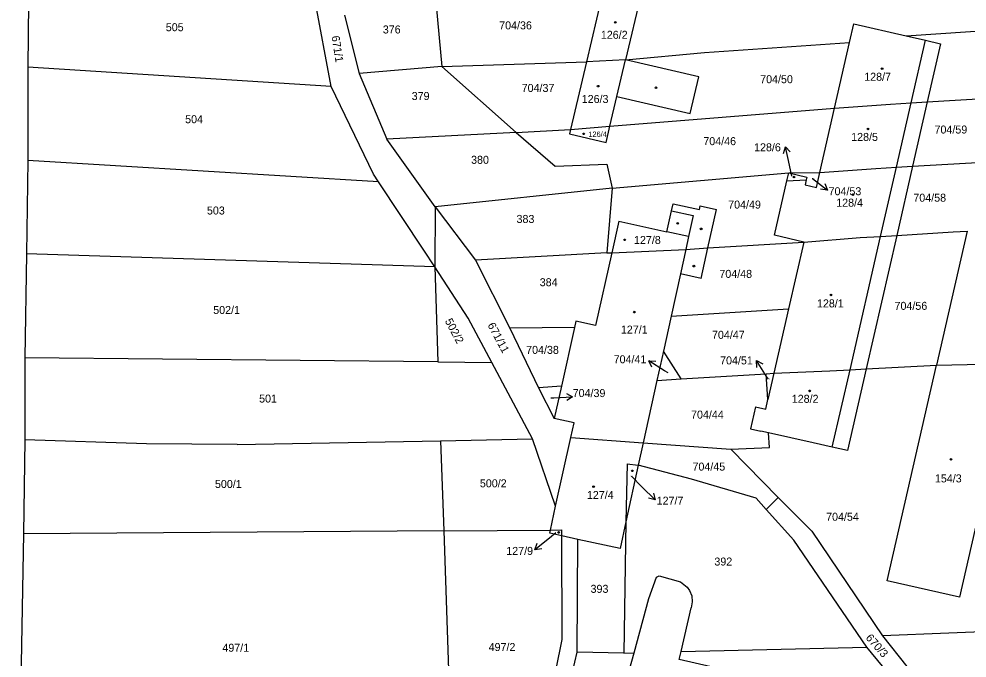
# Model space of a CAD drawing. Extents: x -747333 to -745433, y -1133152 to -1130600.
# Drawn here: x -746395.7 to -746194.2, y -1132501 to -1132365.2 of the extents above; entities that cross this region are included whole.
import ezdxf

# ---------------------------------------------------------------- set-up
doc = ezdxf.new("R2010")
doc.units = 0
for name, color, linetype in [('Vrstva 1', 7, 'Continuous'), ('Vrstva 16', 7, 'Continuous'), ('Vrstva 18', 7, 'Continuous'), ('Vrstva 19', 7, 'Continuous'), ('Vrstva 25', 7, 'Continuous'), ('Vrstva 3', 7, 'Continuous'), ('Vrstva 37', 7, 'Continuous'), ('Vrstva 4', 7, 'Continuous'), ('Vrstva 6', 7, 'Continuous')]:
    doc.layers.add(name, color=color, linetype=linetype)

msp = doc.modelspace()

# ---------------------------------------------------------------- linework, layer by layer
at = {"layer": 'Vrstva 1'}
for p, q in [((-746207.14, -1132368.77), (-746203.03, -1132369.71)), ((-746203.03, -1132369.71), (-746199.81, -1132370.45)), ((-746199.81, -1132370.45), (-746202.64, -1132382.82)), ((-746210.47, -1132383.32), (-746206.08, -1132383.04)), ((-746206.08, -1132383.04), (-746202.64, -1132382.82)), ((-746202.64, -1132382.82), (-746205.77, -1132396.49)), ((-746202.64, -1132382.82), (-746187.63, -1132381.87)), ((-746307.24, -1132405.12), (-746317.5, -1132390.77)), ((-746205.77, -1132396.49), (-746190.78, -1132395.6)), ((-746213.58, -1132396.95), (-746209.21, -1132396.69)), ((-746209.21, -1132396.69), (-746205.77, -1132396.49)), ((-746205.77, -1132396.49), (-746209.13, -1132411.18)), ((-746269.62, -1132401.17), (-746307.24, -1132405.12)), ((-746307.24, -1132405.12), (-746307.32, -1132417.87)), ((-746216.94, -1132411.67), (-746212.58, -1132411.39)), ((-746209.13, -1132411.18), (-746215.62, -1132439.55)), ((-746212.58, -1132411.39), (-746209.13, -1132411.18)), ((-746209.13, -1132411.18), (-746197.15, -1132410.42)), ((-746307.32, -1132417.87), (-746306.63, -1132438.08)), ((-746306.63, -1132438.08), (-746394.38, -1132437.22)), ((-746306.63, -1132438.08), (-746295.18, -1132438.19)), ((-746223.39, -1132439.95), (-746219.07, -1132439.73)), ((-746215.62, -1132439.55), (-746219.59, -1132456.9)), ((-746219.07, -1132439.73), (-746215.62, -1132439.55)), ((-746215.62, -1132439.55), (-746200.67, -1132438.78)), ((-746349.28, -1132455.63), (-746306.06, -1132454.82)), ((-746306.06, -1132454.82), (-746286.51, -1132454.45)), ((-746306.06, -1132454.82), (-746305.4, -1132474)), ((-746222.84, -1132456.18), (-746226.89, -1132455.27)), ((-746219.59, -1132456.9), (-746222.84, -1132456.18)), ((-746305.4, -1132474), (-746394.67, -1132474.61)), ((-746305.4, -1132474), (-746282.73, -1132473.84)), ((-746305.4, -1132474), (-746303.46, -1132530.68))]:
    msp.add_line(p, q, dxfattribs=at)
for points in [[(-746329.31, -1132379.55), (-746332.76, -1132360.93)], [(-746271.87, -1132360.61), (-746275.09, -1132374.32)], [(-746263.46, -1132359.74), (-746266.76, -1132373.85)], [(-746326.5, -1132364.37), (-746323.35, -1132376.78)], [(-746219.16, -1132370.19), (-746218.25, -1132366.23)], [(-746218.25, -1132366.23), (-746207.14, -1132368.77)], [(-746222.36, -1132384.18), (-746219.16, -1132370.19)], [(-746275.09, -1132374.32), (-746278.43, -1132388.67)], [(-746266.76, -1132373.85), (-746275.09, -1132374.32)], [(-746251.21, -1132377.49), (-746266.76, -1132373.85)], [(-746323.35, -1132376.78), (-746317.5, -1132390.77)], [(-746253.04, -1132385.29), (-746251.21, -1132377.49)], [(-746320.33, -1132398.2), (-746329.31, -1132379.55)], [(-746270.08, -1132388), (-746268.59, -1132381.65)], [(-746268.59, -1132381.65), (-746253.04, -1132385.29)], [(-746222.36, -1132384.18), (-746210.47, -1132383.32)], [(-746225.48, -1132397.85), (-746222.36, -1132384.18)], [(-746278.43, -1132388.67), (-746278.67, -1132389.63)], [(-746278.67, -1132389.63), (-746270.88, -1132391.42)], [(-746278.43, -1132388.67), (-746270.08, -1132388)], [(-746270.88, -1132391.42), (-746270.08, -1132388)], [(-746225.48, -1132397.85), (-746213.58, -1132396.95)], [(-746319.27, -1132399.8), (-746320.33, -1132398.2)], [(-746309.63, -1132414.33), (-746319.27, -1132399.8)], [(-746235.08, -1132411.17), (-746232.46, -1132399.59)], [(-746232.46, -1132399.59), (-746232.07, -1132397.92)], [(-746232.46, -1132399.59), (-746228.36, -1132399.38)], [(-746232.07, -1132397.92), (-746228.24, -1132398.8)], [(-746228.36, -1132399.38), (-746228.61, -1132400.43)], [(-746228.24, -1132398.8), (-746228.36, -1132399.38)], [(-746226.2, -1132400.98), (-746225.48, -1132397.85)], [(-746228.61, -1132400.43), (-746226.2, -1132400.98)], [(-746307.24, -1132405.12), (-746298.66, -1132416.47)], [(-746256.99, -1132405.94), (-746256.67, -1132404.48)], [(-746256.67, -1132404.48), (-746251.06, -1132405.71)], [(-746251.06, -1132405.71), (-746250.89, -1132404.93)], [(-746250.89, -1132404.93), (-746247.47, -1132405.68)], [(-746249.25, -1132413.82), (-746247.47, -1132405.68)], [(-746257.98, -1132410.43), (-746256.99, -1132405.94)], [(-746268.22, -1132408.18), (-746269.71, -1132414.92)], [(-746268.22, -1132408.18), (-746257.98, -1132410.43)], [(-746228.86, -1132412.6), (-746235.08, -1132411.17)], [(-746228.86, -1132412.6), (-746216.94, -1132411.67)], [(-746194.14, -1132410.27), (-746200.67, -1132438.78)], [(-746197.15, -1132410.42), (-746194.14, -1132410.27)], [(-746253.98, -1132414.19), (-746249.25, -1132413.82)], [(-746250.68, -1132420.32), (-746249.25, -1132413.82)], [(-746228.86, -1132412.6), (-746232.13, -1132426.83)], [(-746307.32, -1132417.87), (-746309.63, -1132414.33)], [(-746269.71, -1132414.92), (-746273.12, -1132430.35)], [(-746269.71, -1132414.92), (-746253.98, -1132414.19)], [(-746300.21, -1132428.75), (-746307.32, -1132417.87)], [(-746298.66, -1132416.47), (-746291.38, -1132430.89)], [(-746255.12, -1132419.34), (-746257.1, -1132428.36)], [(-746250.68, -1132420.32), (-746255.12, -1132419.34)], [(-746232.13, -1132426.83), (-746235.26, -1132440.49)], [(-746295.18, -1132438.19), (-746300.21, -1132428.75)], [(-746277.32, -1132429.43), (-746277.62, -1132430.78)], [(-746273.12, -1132430.35), (-746277.32, -1132429.43)], [(-746257.1, -1132428.36), (-746258.73, -1132435.79)], [(-746291.38, -1132430.89), (-746285.28, -1132443.62)], [(-746277.62, -1132430.78), (-746280.38, -1132443.23)], [(-746258.73, -1132435.79), (-746260.09, -1132442)], [(-746286.51, -1132454.45), (-746295.18, -1132438.19)], [(-746235.26, -1132440.49), (-746223.39, -1132439.95)], [(-746211.18, -1132484.59), (-746200.67, -1132438.78)], [(-746200.67, -1132438.78), (-746184.48, -1132438.45)], [(-746260.09, -1132442), (-746263.02, -1132455.29)], [(-746235.26, -1132440.49), (-746236.54, -1132446.07)], [(-746285.28, -1132443.62), (-746281.91, -1132450.11)], [(-746280.38, -1132443.23), (-746281.91, -1132450.11)], [(-746236.99, -1132448.11), (-746236.54, -1132446.07)], [(-746239.16, -1132447.62), (-746240.2, -1132452.29)], [(-746239.16, -1132447.62), (-746236.99, -1132448.11)], [(-746277.69, -1132451.04), (-746281.91, -1132450.11)], [(-746278.37, -1132454.12), (-746277.69, -1132451.04)], [(-746281.65, -1132468.73), (-746278.37, -1132454.12)], [(-746278.37, -1132454.12), (-746263.02, -1132455.29)], [(-746240.2, -1132452.29), (-746238.04, -1132452.77)], [(-746236.36, -1132453.14), (-746238.04, -1132452.77)], [(-746226.89, -1132455.27), (-746236.36, -1132453.14)], [(-746187.96, -1132453.69), (-746195.82, -1132488.1)], [(-746281.65, -1132468.73), (-746286.51, -1132454.45)], [(-746263.02, -1132455.29), (-746264.05, -1132460)], [(-746266.4, -1132459.73), (-746266.69, -1132472.07)], [(-746264.05, -1132460), (-746266.69, -1132472.07)], [(-746266.4, -1132459.73), (-746264.05, -1132460)], [(-746236.89, -1132469.45), (-746234.32, -1132466.9)], [(-746234.32, -1132466.9), (-746227.19, -1132474.03)], [(-746282.73, -1132473.84), (-746281.65, -1132468.73)], [(-746231.04, -1132475.95), (-746236.89, -1132469.45)], [(-746266.69, -1132472.07), (-746267.94, -1132477.77)], [(-746282.87, -1132474.49), (-746282.73, -1132473.84)], [(-746282.73, -1132473.84), (-746280.27, -1132473.8)], [(-746280.33, -1132475.05), (-746280.27, -1132473.8)], [(-746227.19, -1132474.03), (-746212.16, -1132496.33)], [(-746280.33, -1132475.05), (-746282.87, -1132474.49)], [(-746276.92, -1132475.8), (-746280.33, -1132475.05)], [(-746280.25, -1132497.07), (-746280.33, -1132475.05)], [(-746277.07, -1132499.78), (-746276.92, -1132475.8)], [(-746267.94, -1132477.77), (-746276.92, -1132475.8)], [(-746215.49, -1132498.68), (-746231.04, -1132475.95)], [(-746261.83, -1132488.38), (-746260.18, -1132483.84), (-746259.65, -1132483.52), (-746255.06, -1132484.84), (-746253.66, -1132485.96), (-746253.21, -1132486.65), (-746252.71, -1132487.79)], [(-746195.82, -1132488.1), (-746211.18, -1132484.59)], [(-746264.96, -1132499.91), (-746261.83, -1132488.38)], [(-746252.71, -1132487.79), (-746252.61, -1132489.07), (-746252.83, -1132490.35)], [(-746254.97, -1132499.66), (-746252.83, -1132490.35)], [(-746212.16, -1132496.33), (-746191.45, -1132522.4)], [(-746282.68, -1132509.35), (-746280.25, -1132497.07)], [(-746280, -1132512.49), (-746277.07, -1132499.78)], [(-746268.69, -1132515.2), (-746265.92, -1132503.46), (-746264.96, -1132499.91)], [(-746267.12, -1132499.96), (-746264.96, -1132499.91)], [(-746215.21, -1132527.49), (-746211.44, -1132511.42), (-746255.36, -1132501.33), (-746254.97, -1132499.66)], [(-746254.97, -1132499.66), (-746215.49, -1132498.68)], [(-746192.5, -1132526.63), (-746215.49, -1132498.68)]]:
    msp.add_lwpolyline(points, dxfattribs=at)
at = {"layer": 'Vrstva 16'}
for p, q in [((-746233.222935, -1132393.759101), (-746232.76419, -1132392.330097)), ((-746224.407294, -1132400.16847), (-746223.827088, -1132401.552617)), ((-746261.147095, -1132439.165003), (-746261.851994, -1132437.840006)), ((-746238.853432, -1132439.264959), (-746238.911544, -1132437.765252)), ((-746279.338041, -1132444.814515), (-746278.004379, -1132445.50288)), ((-746260.840482, -1132465.978858), (-746260.451573, -1132467.428427)), ((-746284.571168, -1132477.795676), (-746286.052915, -1132478.034266))]:
    msp.add_line(p, q, dxfattribs=at)
for points in [[(-746231.92, -1132396.24), (-746232.76419, -1132392.330097), (-746231.756722, -1132393.44253)], [(-746231.41, -1132398.59), (-746231.92, -1132396.24)], [(-746227.09, -1132399.07), (-746227.01, -1132399.13)], [(-746227.01, -1132399.13), (-746223.827088, -1132401.552617), (-746225.315775, -1132401.362062)], [(-746258.46, -1132439.96), (-746261.851994, -1132437.840006), (-746260.352097, -1132437.893005)], [(-746236.78, -1132441.15), (-746238.911544, -1132437.765252), (-746237.584152, -1132438.46563)], [(-746257.72, -1132440.42), (-746258.46, -1132439.96)], [(-746236.39, -1132441.77), (-746236.78, -1132441.15)], [(-746282.63, -1132445.72), (-746282, -1132445.69)], [(-746282, -1132445.69), (-746278.004379, -1132445.50288), (-746279.267871, -1132446.312873)], [(-746265.51, -1132462.37), (-746263.28, -1132464.6)], [(-746263.28, -1132464.6), (-746260.451573, -1132467.428427), (-746261.901142, -1132467.039518)], [(-746282.95, -1132475.51), (-746286.052915, -1132478.034266), (-746285.517767, -1132476.632083)], [(-746281.58, -1132474.39), (-746282.95, -1132475.51)]]:
    msp.add_lwpolyline(points, dxfattribs=at)
at = {"layer": 'Vrstva 25'}
for centre in [(-746268.95, -1132365.91), (-746212.25, -1132375.76), (-746272.59, -1132379.47), (-746260.31, -1132379.82), (-746275.66, -1132389.6), (-746215.25, -1132388.56), (-746230.96, -1132398.79), (-746218.43, -1132402.54), (-746255.69, -1132408.64), (-746250.71, -1132409.8), (-746266.97, -1132412.13), (-746252.24, -1132417.72), (-746223.11, -1132423.85), (-746264.91, -1132427.49), (-746227.65, -1132444.23), (-746197.6, -1132458.8), (-746265.32, -1132461.23), (-746273.57, -1132464.6), (-746280.98, -1132474.33)]:
    msp.add_circle(centre, 0.174503, dxfattribs=at)
at = {"layer": 'Vrstva 3'}
for points in [[(-746271.87, -1132360.61), (-746275.09, -1132374.32)], [(-746263.46, -1132359.74), (-746266.76, -1132373.85)], [(-746219.16, -1132370.19), (-746218.25, -1132366.23)], [(-746218.25, -1132366.23), (-746207.14, -1132368.77)], [(-746207.14, -1132368.77), (-746203.03, -1132369.71)], [(-746222.36, -1132384.18), (-746219.16, -1132370.19)], [(-746206.08, -1132383.04), (-746203.03, -1132369.71)], [(-746275.09, -1132374.32), (-746278.43, -1132388.67)], [(-746268.59, -1132381.65), (-746266.76, -1132373.85)], [(-746270.08, -1132388), (-746268.59, -1132381.65)], [(-746209.21, -1132396.69), (-746206.08, -1132383.04)], [(-746225.48, -1132397.85), (-746222.36, -1132384.18)], [(-746278.43, -1132388.67), (-746278.67, -1132389.63)], [(-746278.67, -1132389.63), (-746270.88, -1132391.42)], [(-746270.88, -1132391.42), (-746270.08, -1132388)], [(-746212.58, -1132411.39), (-746209.21, -1132396.69)], [(-746235.08, -1132411.17), (-746232.46, -1132399.59)], [(-746232.46, -1132399.59), (-746232.07, -1132397.92)], [(-746232.07, -1132397.92), (-746228.24, -1132398.8)], [(-746228.36, -1132399.38), (-746228.61, -1132400.43)], [(-746228.24, -1132398.8), (-746228.36, -1132399.38)], [(-746226.2, -1132400.98), (-746225.48, -1132397.85)], [(-746228.61, -1132400.43), (-746226.2, -1132400.98)], [(-746268.22, -1132408.18), (-746269.71, -1132414.92)], [(-746268.22, -1132408.18), (-746257.98, -1132410.43)], [(-746253.38, -1132411.44), (-746257.98, -1132410.43)], [(-746253.38, -1132411.44), (-746253.98, -1132414.19)], [(-746228.86, -1132412.6), (-746235.08, -1132411.17)], [(-746219.07, -1132439.73), (-746212.58, -1132411.39)], [(-746194.14, -1132410.27), (-746200.67, -1132438.78)], [(-746228.86, -1132412.6), (-746232.13, -1132426.83)], [(-746269.71, -1132414.92), (-746273.12, -1132430.35)], [(-746253.98, -1132414.19), (-746255.12, -1132419.34)], [(-746255.12, -1132419.34), (-746257.1, -1132428.36)], [(-746232.13, -1132426.83), (-746235.26, -1132440.49)], [(-746277.32, -1132429.43), (-746277.62, -1132430.78)], [(-746273.12, -1132430.35), (-746277.32, -1132429.43)], [(-746257.1, -1132428.36), (-746258.73, -1132435.79)], [(-746277.62, -1132430.78), (-746280.38, -1132443.23)], [(-746258.73, -1132435.79), (-746260.09, -1132442)], [(-746222.84, -1132456.18), (-746219.07, -1132439.73)], [(-746211.18, -1132484.59), (-746200.67, -1132438.78)], [(-746260.09, -1132442), (-746263.02, -1132455.29)], [(-746235.26, -1132440.49), (-746236.54, -1132446.07)], [(-746280.38, -1132443.23), (-746281.91, -1132450.11)], [(-746236.99, -1132448.11), (-746236.54, -1132446.07)], [(-746239.16, -1132447.62), (-746240.2, -1132452.29)], [(-746239.16, -1132447.62), (-746236.99, -1132448.11)], [(-746277.69, -1132451.04), (-746281.91, -1132450.11)], [(-746278.37, -1132454.12), (-746277.69, -1132451.04)], [(-746281.65, -1132468.73), (-746278.37, -1132454.12)], [(-746240.2, -1132452.29), (-746238.04, -1132452.77)], [(-746236.36, -1132453.14), (-746238.04, -1132452.77)], [(-746226.89, -1132455.27), (-746236.36, -1132453.14)], [(-746187.96, -1132453.69), (-746195.82, -1132488.1)], [(-746263.02, -1132455.29), (-746264.05, -1132460)], [(-746222.84, -1132456.18), (-746226.89, -1132455.27)], [(-746264.05, -1132460), (-746266.69, -1132472.07)], [(-746282.73, -1132473.84), (-746281.65, -1132468.73)], [(-746266.69, -1132472.07), (-746267.94, -1132477.77)], [(-746282.87, -1132474.49), (-746282.73, -1132473.84)], [(-746280.33, -1132475.05), (-746282.87, -1132474.49)], [(-746276.92, -1132475.8), (-746280.33, -1132475.05)], [(-746267.94, -1132477.77), (-746276.92, -1132475.8)], [(-746195.82, -1132488.1), (-746211.18, -1132484.59)]]:
    msp.add_lwpolyline(points, dxfattribs=at)
at = {"layer": 'Vrstva 37'}
for centre in [(-746268.95, -1132365.91), (-746218.43, -1132402.54), (-746264.91, -1132427.49), (-746197.6, -1132458.8)]:
    msp.add_circle(centre, 0.174503, dxfattribs=at)
at = {"layer": 'Vrstva 4'}
for p, q in [((-746206.08, -1132383.04), (-746203.03, -1132369.71)), ((-746209.21, -1132396.69), (-746206.08, -1132383.04)), ((-746212.58, -1132411.39), (-746209.21, -1132396.69)), ((-746219.07, -1132439.73), (-746212.58, -1132411.39)), ((-746222.84, -1132456.18), (-746219.07, -1132439.73))]:
    msp.add_line(p, q, dxfattribs=at)
for points in [[(-746268.59, -1132381.65), (-746266.76, -1132373.85)], [(-746256.99, -1132405.94), (-746252.39, -1132406.95)], [(-746252.39, -1132406.95), (-746253.38, -1132411.44)], [(-746253.38, -1132411.44), (-746257.98, -1132410.43)], [(-746253.38, -1132411.44), (-746253.98, -1132414.19)], [(-746253.98, -1132414.19), (-746255.12, -1132419.34)]]:
    msp.add_lwpolyline(points, dxfattribs=at)
at = {"layer": 'Vrstva 6'}
for points in [[(-746393.53, -1132354.71), (-746393.81, -1132375.41)], [(-746307.02, -1132362.33), (-746305.8, -1132375.28)], [(-746207.14, -1132368.77), (-746153.53, -1132365.15)], [(-746249.96, -1132372.31), (-746219.16, -1132370.19)], [(-746266.76, -1132373.85), (-746249.96, -1132372.31)], [(-746393.81, -1132375.41), (-746393.81, -1132395.25)], [(-746329.31, -1132379.55), (-746393.81, -1132375.41)], [(-746305.8, -1132375.28), (-746323.35, -1132376.78)], [(-746305.8, -1132375.28), (-746275.09, -1132374.32)], [(-746305.8, -1132375.28), (-746290.02, -1132389.31)], [(-746270.08, -1132388), (-746222.36, -1132384.18)], [(-746290.02, -1132389.31), (-746317.5, -1132390.77)], [(-746290.02, -1132389.31), (-746278.43, -1132388.67)], [(-746290.02, -1132389.31), (-746281.75, -1132396.46)], [(-746393.81, -1132395.25), (-746394.09, -1132415.09)], [(-746319.27, -1132399.8), (-746393.81, -1132395.25)], [(-746281.75, -1132396.46), (-746270.76, -1132396.03)], [(-746270.76, -1132396.03), (-746269.62, -1132401.17)], [(-746269.62, -1132401.17), (-746232.07, -1132397.92)], [(-746232.07, -1132397.92), (-746225.48, -1132397.85)], [(-746269.62, -1132401.17), (-746270.74, -1132414.92)], [(-746249.25, -1132413.82), (-746228.86, -1132412.6)], [(-746394.09, -1132415.09), (-746394.38, -1132437.22)], [(-746307.32, -1132417.87), (-746394.09, -1132415.09)], [(-746270.74, -1132414.92), (-746298.66, -1132416.47)], [(-746270.74, -1132414.92), (-746269.71, -1132414.92)], [(-746257.1, -1132428.36), (-746232.13, -1132426.83)], [(-746277.62, -1132430.78), (-746291.38, -1132430.89)], [(-746254.98, -1132441.69), (-746258.73, -1132435.79)], [(-746394.38, -1132437.22), (-746394.38, -1132454.63)], [(-746260.09, -1132442), (-746254.98, -1132441.69)], [(-746254.98, -1132441.69), (-746236.91, -1132440.59)], [(-746236.91, -1132440.59), (-746235.26, -1132440.49)], [(-746236.54, -1132446.07), (-746236.91, -1132440.59)], [(-746280.38, -1132443.23), (-746285.28, -1132443.62)], [(-746236.2, -1132456.28), (-746236.36, -1132453.14)], [(-746394.38, -1132454.63), (-746394.67, -1132474.61)], [(-746368.55, -1132455.49), (-746394.38, -1132454.63)], [(-746349.28, -1132455.63), (-746368.55, -1132455.49)], [(-746263.02, -1132455.29), (-746244.39, -1132456.6)], [(-746244.39, -1132456.6), (-746236.2, -1132456.28)], [(-746234.32, -1132466.9), (-746244.39, -1132456.6)], [(-746252.73, -1132462.97), (-746264.05, -1132460)], [(-746239, -1132467.07), (-746252.73, -1132462.97)], [(-746236.89, -1132469.45), (-746239, -1132467.07)], [(-746266.69, -1132472.07), (-746267.12, -1132499.96)], [(-746394.67, -1132474.61), (-746395.66, -1132529.71)], [(-746183.99, -1132495.14), (-746212.16, -1132496.33)], [(-746267.12, -1132499.96), (-746277.07, -1132499.78)]]:
    msp.add_lwpolyline(points, dxfattribs=at)

# ---------------------------------------------------------------- texts
at = {"layer": 'Vrstva 16'}
for s, p in [('128/6', (-746239.452954, -1132393.31)), ('704/53', (-746223.62, -1132402.65)), ('704/41', (-746269.296387, -1132438.37)), ('704/51', (-746246.676387, -1132438.61)), ('704/39', (-746278, -1132445.55)), ('127/7', (-746260.16, -1132468.42)), ('127/9', (-746292.112092, -1132479.1))]:
    msp.add_text(s, height=1.7, dxfattribs=at).set_placement(p)
at = {"layer": 'Vrstva 18'}
for s, height, p in [('505', 1.7, (-746364.46, -1132367.79)), ('376', 1.7, (-746318.35, -1132368.27)), ('704/36', 1.7, (-746293.62, -1132367.4)), ('704/50', 1.7, (-746238.16, -1132378.84)), ('704/37', 1.7, (-746288.84, -1132380.7)), ('379', 1.7, (-746312.21, -1132382.41)), ('504', 1.7, (-746360.35, -1132387.34)), ('704/59', 1.7, (-746201.11, -1132389.54)), ('704/46', 1.7, (-746250.24, -1132392.01)), ('380', 1.7, (-746299.59, -1132395.97)), ('704/53', 0.1, (-746227.09, -1132399.07)), ('704/49', 1.7, (-746244.96, -1132405.49)), ('704/58', 1.7, (-746205.61, -1132404.03)), ('503', 1.7, (-746355.72, -1132406.75)), ('383', 1.7, (-746289.93, -1132408.54)), ('704/48', 1.7, (-746246.83, -1132420.22)), ('384', 1.7, (-746285, -1132421.99)), ('704/56', 1.7, (-746209.61, -1132427.01)), ('502/1', 1.7, (-746354.385006, -1132427.89)), ('704/47', 1.7, (-746248.4, -1132433.17)), ('704/38', 1.7, (-746287.89, -1132436.37)), ('704/41', 0.1, (-746257.72, -1132440.42)), ('704/51', 0.1, (-746236.39, -1132441.77)), ('501', 1.7, (-746344.63, -1132446.72)), ('704/39', 0.1, (-746282.63, -1132445.72)), ('704/44', 1.7, (-746252.85, -1132450.13)), ('704/45', 1.7, (-746252.54, -1132461.18)), ('500/1', 1.7, (-746354.009917, -1132464.87)), ('500/2', 1.7, (-746297.722653, -1132464.73)), ('704/54', 1.7, (-746224.15, -1132471.84)), ('392', 1.7, (-746247.89, -1132481.36)), ('393', 1.7, (-746274.2, -1132487.16)), ('497/1', 1.7, (-746352.435955, -1132499.68)), ('497/2', 1.7, (-746295.85869, -1132499.53))]:
    msp.add_text(s, height=height, dxfattribs=at).set_placement(p)
for s, rotation, p in [('671/1', 279, (-746329.25, -1132368.88)), ('502/2', 298.05039, (-746305.217244, -1132429.373756)), ('671/11', 298.05039, (-746296.147941, -1132430.252587)), ('670/3', 311.25699, (-746215.84, -1132496.8))]:
    msp.add_text(s, height=1.7, rotation=rotation, dxfattribs=at).set_placement(p)
at = {"layer": 'Vrstva 19'}
for s, height, p in [('126/2', 1.7, (-746272.02, -1132369.4)), ('128/7', 1.7, (-746216.05, -1132378.32)), ('126/3', 1.7, (-746276.08, -1132383.04)), ('126/4', 1.14, (-746274.68, -1132390.26)), ('128/5', 1.7, (-746218.82, -1132391.11)), ('128/6', 0.1, (-746231.583616, -1132398.59)), ('128/4', 1.7, (-746222, -1132405.09)), ('127/8', 1.7, (-746264.97, -1132413.01)), ('128/1', 1.7, (-746226.09, -1132426.49)), ('127/1', 1.7, (-746267.76, -1132432.06)), ('128/2', 1.7, (-746231.45, -1132446.77)), ('127/7', 0.1, (-746265.681182, -1132462.37)), ('154/3', 1.7, (-746201.03, -1132463.69)), ('127/4', 1.7, (-746274.98, -1132467.21)), ('127/9', 0.1, (-746281.751532, -1132474.39))]:
    msp.add_text(s, height=height, dxfattribs=at).set_placement(p)

doc.saveas('drawing.dxf')
